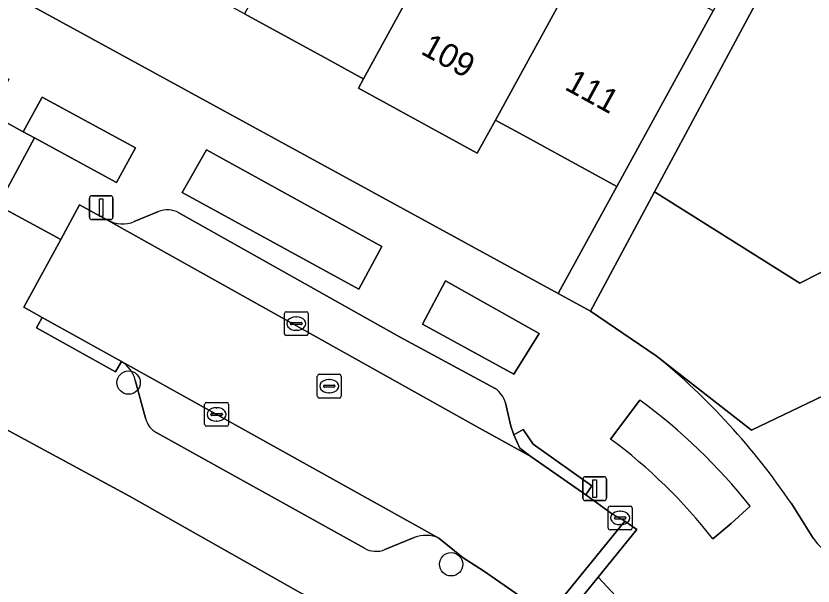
# Model space of a CAD drawing. Extents: x 158352 to 159489, y 383828 to 384603.
# Drawn here: x 159059.56 to 159093.01, y 383951.23 to 383975.15 of the extents above; entities that cross this region are included whole.
import ezdxf

# ---------------------------------------------------------------- set-up
doc = ezdxf.new("R2010")
doc.units = 0
for name, color, linetype in [('IMGEO_Boom', 7, 'Continuous'), ('IMGEO_Erf', 7, 'Continuous'), ('IMGEO_Groenvoorziening', 7, 'Continuous'), ('IMGEO_Kolk', 7, 'Continuous'), ('IMGEO_Lichtmast', 7, 'Continuous'), ('IMGEO_Pand', 7, 'Continuous'), ('IMGEO_Pand_nummerreeks', 7, 'Continuous'), ('IMGEO_Parkeervlak_open', 7, 'Continuous'), ('IMGEO_Rijbaan_lokaal_open', 7, 'Continuous'), ('IMGEO_Rioolput', 7, 'Continuous'), ('IMGEO_Voetpad_open', 7, 'Continuous')]:
    doc.layers.add(name, color=color, linetype=linetype)

msp = doc.modelspace()

# ---------------------------------------------------------------- linework, layer by layer
at = {"layer": 'IMGEO_Boom'}
for centre in [(159064.291, 383959.768), (159077.824, 383952.145)]:
    msp.add_circle(centre, 0.489, dxfattribs=at)
at = {"layer": 'IMGEO_Erf'}
msp.add_lwpolyline([(159069.158, 383975.238), (159065.091, 383977.464), (159064.36, 383977.864), (159064.172, 383977.967), (159063.992, 383977.638), (159059.004, 383980.367), (159059.757, 383981.742), (159059.631, 383981.811), (159058.008, 383982.699), (159054.667, 383984.528), (159052.18, 383979.979), (159082.318, 383963.502), (159084.775, 383967.995), (159080.69, 383970.232), (159079.783, 383970.728), (159079.683, 383970.783), (159078.92, 383969.39), (159073.934, 383972.119), (159074.147, 383972.508), (159074.032, 383972.571), (159072.657, 383973.323)], close=True, dxfattribs=at)
for points in [[(159094.462, 383982.872), (159086.359, 383967.77), (159092.461, 383963.945), (159097.832, 383966.681), (159096.794, 383968.719), (159099.786, 383970.243), (159100.824, 383968.205), (159104.342, 383969.997), (159103.174, 383972.291), (159102.861, 383972.905), (159102.775, 383973.072), (159108.99, 383976.042)], [(159077.838, 383947.064), (159071.597, 383950.894), (159064.335, 383954.998), (159014.965, 383981.725), (159004.237, 383961.61), (159006.828, 383960.186), (159006.791, 383960.116), (159009.12, 383958.818), (159013.194, 383966.374), (159008.306, 383969.01), (159013.269, 383978.213)], [(159118.298, 383966.268), (159114.689, 383973.875), (159111.467, 383972.336), (159112.556, 383970.196), (159112.855, 383970.348), (159113.358, 383969.359), (159113.066, 383969.21), (159114.942, 383965.529), (159114.678, 383965.395), (159114.567, 383965.614), (159108.545, 383962.547), (159101.711, 383959.065), (159095.489, 383955.896), (159095.613, 383955.652), (159095.325, 383955.505), (159093.434, 383959.217), (159090.422, 383957.777), (159086.423, 383960.897)], [(159092.1, 383954.69), (159093.009, 383953.245)]]:
    msp.add_lwpolyline(points, dxfattribs=at)
for centre, radius, start, end in [((159068.226, 383938.555), 28.815, 34.0536, 50.8393), ((159095.68, 383955.166), 3.29, 215.7275, 296.5128)]:
    msp.add_arc(centre, radius, start, end, dxfattribs=at)
at = {"layer": 'IMGEO_Groenvoorziening'}
for points in [[(159067.553, 383969.535), (159066.543, 383967.738), (159073.95, 383963.691), (159074.92, 383965.476)], [(159077.581, 383964.032), (159076.62, 383962.226), (159080.452, 383960.118), (159081.521, 383961.823)]]:
    msp.add_lwpolyline(points, close=True, dxfattribs=at)
for points in [[(159085.743, 383959.03), (159084.516, 383957.401)], [(159088.803, 383953.211), (159089.568, 383953.857), (159090.375, 383954.58)]]:
    msp.add_lwpolyline(points, dxfattribs=at)
for centre, radius, start, end in [((159071.333, 383939.395), 24.356, 38.5708, 53.7253), ((159071.105, 383939.391), 22.455, 37.9849, 53.3263)]:
    msp.add_arc(centre, radius, start, end, dxfattribs=at)
at = {"layer": 'IMGEO_Kolk'}
for p, q in [((159070.9, 383962.744), (159071.752, 383962.744)), ((159070.825, 383961.818), (159070.825, 383962.67)), ((159071.313, 383962.524), (159071.338, 383962.524)), ((159071.826, 383962.67), (159071.826, 383961.818)), ((159071.084, 383962.238), (159071.084, 383962.25)), ((159071.522, 383962.201), (159071.124, 383962.201)), ((159071.127, 383962.287), (159071.525, 383962.287)), ((159071.568, 383962.25), (159071.568, 383962.238)), ((159071.752, 383961.744), (159070.9, 383961.744)), ((159071.336, 383961.964), (159071.311, 383961.964)), ((159067.482, 383958.009), (159067.482, 383958.861)), ((159067.557, 383958.935), (159068.409, 383958.935)), ((159067.97, 383958.715), (159067.995, 383958.715)), ((159068.483, 383958.861), (159068.483, 383958.009)), ((159067.741, 383958.429), (159067.741, 383958.441)), ((159068.179, 383958.392), (159067.781, 383958.392)), ((159067.784, 383958.478), (159068.182, 383958.478)), ((159068.225, 383958.441), (159068.225, 383958.429)), ((159067.993, 383958.155), (159067.968, 383958.155)), ((159068.409, 383957.935), (159067.557, 383957.935)), ((159084.417, 383953.662), (159084.417, 383954.514)), ((159084.492, 383954.588), (159085.344, 383954.588)), ((159084.905, 383954.368), (159084.93, 383954.368)), ((159085.418, 383954.514), (159085.418, 383953.662)), ((159084.676, 383954.082), (159084.676, 383954.094)), ((159085.114, 383954.045), (159084.716, 383954.045)), ((159084.719, 383954.131), (159085.117, 383954.131)), ((159085.16, 383954.094), (159085.16, 383954.082)), ((159084.928, 383953.808), (159084.903, 383953.808)), ((159085.344, 383953.588), (159084.492, 383953.588))]:
    msp.add_line(p, q, dxfattribs=at)
for points in [[(159070.9, 383962.744), (159071.752, 383962.744)], [(159070.825, 383961.818), (159070.825, 383962.67)], [(159071.826, 383962.67), (159071.826, 383961.818)], [(159071.752, 383961.744), (159070.9, 383961.744)], [(159067.482, 383958.009), (159067.482, 383958.861)], [(159067.557, 383958.935), (159068.409, 383958.935)], [(159068.483, 383958.861), (159068.483, 383958.009)], [(159068.409, 383957.935), (159067.557, 383957.935)], [(159084.417, 383953.662), (159084.417, 383954.514)], [(159084.492, 383954.588), (159085.344, 383954.588)], [(159085.418, 383954.514), (159085.418, 383953.662)], [(159085.344, 383953.588), (159084.492, 383953.588)]]:
    msp.add_lwpolyline(points, dxfattribs=at)
for centre, radius, start, end in [((159070.902, 383962.668), 0.0765, 91.552, 178.448), ((159070.902, 383962.668), 0.0765, 91.552, 178.448), ((159071.75, 383962.668), 0.0765, 1.552, 88.448), ((159071.75, 383962.668), 0.0765, 1.552, 88.448), ((159071.124, 383962.247), 0.0403, 85.8775, 175.7526), ((159071.121, 383962.237), 0.0366, 178.938, 274.7102), ((159071.525, 383962.244), 0.043, 264.8664, 352.4533), ((159071.529, 383962.249), 0.0386, 1.7309, 96.639), ((159070.902, 383961.82), 0.0765, 181.552, 268.448), ((159070.902, 383961.82), 0.0765, 181.552, 268.448), ((159071.75, 383961.82), 0.0765, 271.552, 358.448), ((159071.75, 383961.82), 0.0765, 271.552, 358.448), ((159067.559, 383958.859), 0.0765, 91.552, 178.448), ((159067.559, 383958.859), 0.0765, 91.552, 178.448), ((159068.407, 383958.859), 0.0765, 1.552, 88.448), ((159068.407, 383958.859), 0.0765, 1.552, 88.448), ((159067.781, 383958.438), 0.0403, 85.8775, 175.7526), ((159067.778, 383958.428), 0.0366, 178.938, 274.7102), ((159068.182, 383958.435), 0.043, 264.8664, 352.4533), ((159068.186, 383958.44), 0.0386, 1.7309, 96.639), ((159067.559, 383958.011), 0.0765, 181.552, 268.448), ((159067.559, 383958.011), 0.0765, 181.552, 268.448), ((159068.407, 383958.011), 0.0765, 271.552, 358.448), ((159068.407, 383958.011), 0.0765, 271.552, 358.448), ((159084.494, 383954.512), 0.0765, 91.552, 178.448), ((159084.494, 383954.512), 0.0765, 91.552, 178.448), ((159085.342, 383954.512), 0.0765, 1.552, 88.448), ((159085.342, 383954.512), 0.0765, 1.552, 88.448), ((159084.716, 383954.091), 0.0403, 85.8775, 175.7526), ((159084.713, 383954.081), 0.0366, 178.938, 274.7102), ((159085.117, 383954.088), 0.043, 264.8664, 352.4533), ((159085.121, 383954.093), 0.0386, 1.7309, 96.639), ((159084.494, 383953.664), 0.0765, 181.552, 268.448), ((159084.494, 383953.664), 0.0765, 181.552, 268.448), ((159085.342, 383953.664), 0.0765, 271.552, 358.448), ((159085.342, 383953.664), 0.0765, 271.552, 358.448)]:
    msp.add_arc(centre, radius, start, end, dxfattribs=at)
for centre, major_axis, ratio, start_param, end_param in [((159071.312, 383962.244), (-0.387, 0.002), 0.722429, 4.712389, 7.853982), ((159071.337, 383962.244), (-0.39, 0.002), 0.717154, 1.570796, 4.712389), ((159067.969, 383958.435), (-0.387, 0.002), 0.722429, 4.712389, 7.853982), ((159067.994, 383958.435), (-0.39, 0.002), 0.717154, 1.570796, 4.712389), ((159084.904, 383954.088), (-0.387, 0.002), 0.722429, 4.712389, 7.853982), ((159084.929, 383954.088), (-0.39, 0.002), 0.717154, 1.570796, 4.712389)]:
    msp.add_ellipse(centre, major_axis=major_axis, ratio=ratio, start_param=start_param, end_param=end_param, dxfattribs=at)
at = {"layer": 'IMGEO_Lichtmast'}
for p, q in [((159062.643, 383966.706), (159062.643, 383967.506)), ((159062.643, 383967.506), (159062.643, 383966.706)), ((159062.743, 383967.606), (159063.533, 383967.606)), ((159063.533, 383967.606), (159062.743, 383967.606)), ((159063.633, 383967.506), (159063.633, 383966.706)), ((159063.633, 383966.706), (159063.633, 383967.506)), ((159063.533, 383966.606), (159062.743, 383966.606)), ((159062.743, 383966.606), (159063.533, 383966.606)), ((159083.349, 383954.921), (159083.349, 383955.721)), ((159083.349, 383955.721), (159083.349, 383954.921)), ((159083.449, 383955.821), (159084.239, 383955.821)), ((159084.239, 383955.821), (159083.449, 383955.821)), ((159084.339, 383955.721), (159084.339, 383954.921)), ((159084.339, 383954.921), (159084.339, 383955.721)), ((159084.239, 383954.821), (159083.449, 383954.821)), ((159083.449, 383954.821), (159084.239, 383954.821))]:
    msp.add_line(p, q, dxfattribs=at)
for points in [[(159063.063, 383967.481), (159063.213, 383967.481), (159063.213, 383966.731), (159063.063, 383966.731), (159063.063, 383967.481)], [(159083.769, 383955.696), (159083.919, 383955.696), (159083.919, 383954.946), (159083.769, 383954.946), (159083.769, 383955.696)]]:
    msp.add_lwpolyline(points, dxfattribs=at)
for centre, start, end in [((159062.743, 383967.506), 90, 180), ((159062.743, 383967.506), 90, 180), ((159063.533, 383967.506), 0, 90), ((159063.533, 383967.506), 360, 90), ((159062.743, 383966.706), 180, 270), ((159062.743, 383966.706), 180, 270), ((159063.533, 383966.706), 270, 0), ((159063.533, 383966.706), 270, 0), ((159083.449, 383955.721), 90, 180), ((159083.449, 383955.721), 90, 180), ((159084.239, 383955.721), 0, 90), ((159084.239, 383955.721), 360, 90), ((159083.449, 383954.921), 180, 270), ((159083.449, 383954.921), 180, 270), ((159084.239, 383954.921), 270, 0), ((159084.239, 383954.921), 270, 0)]:
    msp.add_arc(centre, 0.1, start, end, dxfattribs=at)
at = {"layer": 'IMGEO_Pand'}
for points in [[(159089.148, 383987.472), (159087.64, 383984.832), (159085.985, 383981.934), (159085.834, 383982.017), (159085.648, 383981.678), (159079.683, 383970.783), (159079.783, 383970.728), (159080.69, 383970.232), (159084.775, 383967.995), (159087.176, 383972.382), (159088.812, 383975.372), (159086.519, 383976.627), (159088.631, 383980.486), (159090.293, 383983.397), (159091.739, 383986.07)], [(159078.198, 383979.909), (159077.865, 383980.091), (159077.533, 383980.273), (159075.939, 383981.145), (159078.073, 383985.045), (159075.346, 383986.537), (159075.173, 383986.221), (159069.158, 383975.238), (159072.657, 383973.323), (159074.032, 383972.571), (159074.147, 383972.508), (159077.968, 383979.488)], [(159085.834, 383982.017), (159083.111, 383983.507), (159080.965, 383979.586), (159078.7, 383980.826), (159078.198, 383979.909), (159077.968, 383979.488), (159074.147, 383972.508), (159073.934, 383972.119), (159078.92, 383969.39), (159079.683, 383970.783), (159085.648, 383981.678)], [(159097.832, 383966.681), (159092.461, 383963.945), (159086.359, 383967.77), (159086.036, 383967.168), (159083.673, 383962.761), (159086.423, 383960.897), (159090.422, 383957.777), (159093.434, 383959.217), (159095.325, 383955.505), (159095.613, 383955.652), (159095.489, 383955.896), (159101.711, 383959.065)]]:
    msp.add_lwpolyline(points, close=True, dxfattribs=at)
at = {"layer": 'IMGEO_Parkeervlak_open'}
msp.add_lwpolyline([(159059.868, 383970.295), (159060.347, 383970.035), (159063.784, 383968.164), (159064.573, 383969.614), (159060.657, 383971.744)], close=True, dxfattribs=at)
for points in [[(159065.54, 383966.942), (159064.53, 383966.525)], [(159079.673, 383959.521), (159075.655, 383961.688), (159066.403, 383966.895)], [(159063.409, 383966.587), (159079.014, 383957.85), (159081.167, 383956.663), (159080.712, 383957.019), (159080.456, 383957.575), (159080.334, 383957.936), (159080.108, 383958.921)], [(159077.31, 383953.242), (159063.987, 383960.657)], [(159064.571, 383959.877), (159064.994, 383958.278)], [(159065.475, 383957.66), (159074.182, 383952.816)], [(159075.044, 383952.764), (159076.279, 383953.265)]]:
    msp.add_lwpolyline(points, dxfattribs=at)
for centre, radius, start, end in [((159065.922, 383966.013), 1.005, 61.4151, 112.3503), ((159064.034, 383967.729), 1.302, 241.2958, 292.3729), ((159063.317, 383959.547), 1.297, 14.7554, 58.8904), ((159079.04, 383958.604), 1.114, 16.52, 55.3643), ((159065.965, 383958.537), 1.005, 194.9635, 240.8249), ((159076.768, 383952.059), 1.301, 65.3758, 112.0683), ((159074.667, 383953.689), 0.999, 240.9265, 292.1692)]:
    msp.add_arc(centre, radius, start, end, dxfattribs=at)
at = {"layer": 'IMGEO_Rijbaan_lokaal_open'}
for points in [[(159053.224, 383968.385), (159058.022, 383965.762), (159058.804, 383967.2), (159060.347, 383970.035), (159059.868, 383970.295), (159058.471, 383971.056), (159054.597, 383973.163), (159053.2, 383973.922), (159049.247, 383976.073), (159047.901, 383976.804), (159043.914, 383978.973), (159042.329, 383979.835), (159038.446, 383981.947), (159037.005, 383982.731), (159033.372, 383984.707), (159032.051, 383982.29), (159031.072, 383980.498), (159033.455, 383979.195), (159037.357, 383977.062), (159038.7, 383976.327), (159042.71, 383974.135), (159044.012, 383973.422), (159047.922, 383971.284), (159049.263, 383970.551)], [(159084.554, 383954.282), (159083.469, 383955.061), (159081.167, 383956.663), (159079.014, 383957.85), (159063.409, 383966.587), (159062.233, 383967.232), (159061.442, 383965.778), (159059.896, 383962.934), (159060.663, 383962.507), (159063.987, 383960.657), (159077.31, 383953.242), (159078.326, 383952.419), (159079.188, 383951.864), (159080.367, 383951.051), (159081.683, 383950.121), (159081.882, 383949.977), (159085.114, 383953.948)]]:
    msp.add_lwpolyline(points, close=True, dxfattribs=at)
at = {"layer": 'IMGEO_Rioolput'}
for p, q in [((159072.209, 383959.193), (159072.209, 383960.045)), ((159072.284, 383960.119), (159073.136, 383960.119)), ((159073.21, 383960.045), (159073.21, 383959.193)), ((159072.697, 383959.899), (159072.722, 383959.899)), ((159072.468, 383959.613), (159072.468, 383959.625)), ((159072.906, 383959.576), (159072.508, 383959.576)), ((159072.511, 383959.662), (159072.909, 383959.662)), ((159072.952, 383959.625), (159072.952, 383959.613)), ((159073.136, 383959.119), (159072.284, 383959.119)), ((159072.72, 383959.339), (159072.695, 383959.339))]:
    msp.add_line(p, q, dxfattribs=at)
for points in [[(159072.209, 383959.193), (159072.209, 383960.045)], [(159072.284, 383960.119), (159073.136, 383960.119)], [(159073.21, 383960.045), (159073.21, 383959.193)], [(159073.136, 383959.119), (159072.284, 383959.119)]]:
    msp.add_lwpolyline(points, dxfattribs=at)
for centre, radius, start, end in [((159072.286, 383960.043), 0.0765, 91.552, 178.448), ((159072.286, 383960.043), 0.0765, 91.552, 178.448), ((159073.134, 383960.043), 0.0765, 1.552, 88.448), ((159073.134, 383960.043), 0.0765, 1.552, 88.448), ((159072.508, 383959.622), 0.0403, 85.8775, 175.7526), ((159072.505, 383959.612), 0.0366, 178.938, 274.7102), ((159072.909, 383959.619), 0.043, 264.8664, 352.4533), ((159072.913, 383959.624), 0.0386, 1.7309, 96.639), ((159072.286, 383959.195), 0.0765, 181.552, 268.448), ((159072.286, 383959.195), 0.0765, 181.552, 268.448), ((159073.134, 383959.195), 0.0765, 271.552, 358.448), ((159073.134, 383959.195), 0.0765, 271.552, 358.448)]:
    msp.add_arc(centre, radius, start, end, dxfattribs=at)
for centre, major_axis, ratio, start_param, end_param in [((159072.696, 383959.619), (-0.387, 0.002), 0.722429, 4.712389, 7.853982), ((159072.721, 383959.619), (-0.39, 0.002), 0.717154, 1.570796, 4.712389)]:
    msp.add_ellipse(centre, major_axis=major_axis, ratio=ratio, start_param=start_param, end_param=end_param, dxfattribs=at)
at = {"layer": 'IMGEO_Voetpad_open'}
for points in [[(159088.812, 383975.372), (159087.176, 383972.382), (159084.775, 383967.995), (159082.318, 383963.502), (159083.673, 383962.761), (159086.036, 383967.168), (159086.359, 383967.77), (159094.462, 383982.872), (159093.246, 383983.475)], [(159066.543, 383967.738), (159067.553, 383969.535), (159074.92, 383965.476), (159073.95, 383963.691)], [(159076.62, 383962.226), (159077.581, 383964.032), (159081.521, 383961.823), (159080.452, 383960.118)], [(159063.987, 383960.657), (159060.663, 383962.507), (159060.422, 383962.07), (159063.746, 383960.221)], [(159080.456, 383957.575), (159080.712, 383957.019), (159081.167, 383956.663), (159083.469, 383955.061), (159083.722, 383955.442), (159081.266, 383957.181), (159080.843, 383957.806)], [(159081.882, 383949.977), (159082.356, 383949.592), (159083.992, 383951.603), (159085.619, 383953.603), (159085.114, 383953.948)]]:
    msp.add_lwpolyline(points, close=True, dxfattribs=at)
for points in [[(159014.965, 383981.725), (159064.335, 383954.998), (159071.597, 383950.894), (159077.838, 383947.064)], [(159086.423, 383960.897), (159083.673, 383962.761), (159082.318, 383963.502), (159052.18, 383979.979)], [(159063.987, 383960.657), (159063.746, 383960.221), (159060.422, 383962.07), (159060.663, 383962.507), (159059.896, 383962.934), (159061.442, 383965.778), (159058.804, 383967.2), (159058.022, 383965.762), (159053.224, 383968.385), (159052.303, 383966.692), (159048.338, 383968.849), (159049.263, 383970.551), (159047.922, 383971.284), (159046.982, 383969.57), (159043.074, 383971.712), (159044.012, 383973.422), (159042.71, 383974.135), (159041.772, 383972.425), (159037.765, 383974.623), (159038.7, 383976.327)], [(159053.988, 383975.372), (159053.2, 383973.922), (159054.597, 383973.163), (159055.385, 383974.612), (159059.259, 383972.505), (159058.471, 383971.056), (159059.868, 383970.295), (159060.657, 383971.744), (159064.573, 383969.614), (159063.784, 383968.164), (159060.347, 383970.035), (159058.804, 383967.2), (159061.442, 383965.778), (159062.233, 383967.232), (159063.409, 383966.587)], [(159064.53, 383966.525), (159065.54, 383966.942)], [(159066.403, 383966.895), (159075.655, 383961.688), (159079.673, 383959.521)], [(159064.994, 383958.278), (159064.571, 383959.877)], [(159084.516, 383957.401), (159085.743, 383959.03)], [(159080.108, 383958.921), (159080.334, 383957.936), (159080.456, 383957.575), (159080.843, 383957.806), (159081.266, 383957.181), (159083.722, 383955.442), (159083.469, 383955.061), (159084.554, 383954.282), (159085.114, 383953.948), (159085.619, 383953.603), (159083.992, 383951.603), (159090.108, 383945.027), (159094.903, 383947.296), (159097.149, 383952.222)], [(159074.182, 383952.816), (159065.475, 383957.66)], [(159093.009, 383953.245), (159092.1, 383954.69)], [(159090.375, 383954.58), (159089.568, 383953.857), (159088.803, 383953.211)], [(159076.279, 383953.265), (159075.044, 383952.764)], [(159078.943, 383943.391), (159085.312, 383942.758), (159090.108, 383945.027), (159083.992, 383951.603), (159082.356, 383949.592), (159081.882, 383949.977), (159081.683, 383950.121), (159080.367, 383951.051), (159079.188, 383951.864), (159078.326, 383952.419), (159077.31, 383953.242)]]:
    msp.add_lwpolyline(points, dxfattribs=at)
for centre, radius, start, end in [((159065.922, 383966.013), 1.005, 61.4151, 112.3503), ((159064.034, 383967.729), 1.302, 241.2958, 292.3729), ((159068.226, 383938.555), 28.815, 34.0536, 50.8393), ((159063.317, 383959.547), 1.297, 14.7554, 58.8904), ((159079.04, 383958.604), 1.114, 16.52, 55.3643), ((159071.333, 383939.395), 24.356, 38.5708, 53.7253), ((159065.965, 383958.537), 1.005, 194.9635, 240.8249), ((159071.105, 383939.391), 22.455, 37.9849, 53.3263), ((159076.768, 383952.059), 1.301, 65.3758, 112.0683), ((159095.68, 383955.166), 3.29, 215.7275, 296.5128), ((159074.667, 383953.689), 0.999, 240.9265, 292.1692)]:
    msp.add_arc(centre, radius, start, end, dxfattribs=at)

# ---------------------------------------------------------------- texts
at = {"layer": 'IMGEO_Pand_nummerreeks'}
for s, rotation, p in [('109', 331.3063, (159076.5, 383973.588)), ('111', 331.3005, (159082.54, 383972.092))]:
    msp.add_text(s, height=1, rotation=rotation, dxfattribs=at).set_placement(p)

doc.saveas('drawing.dxf')
